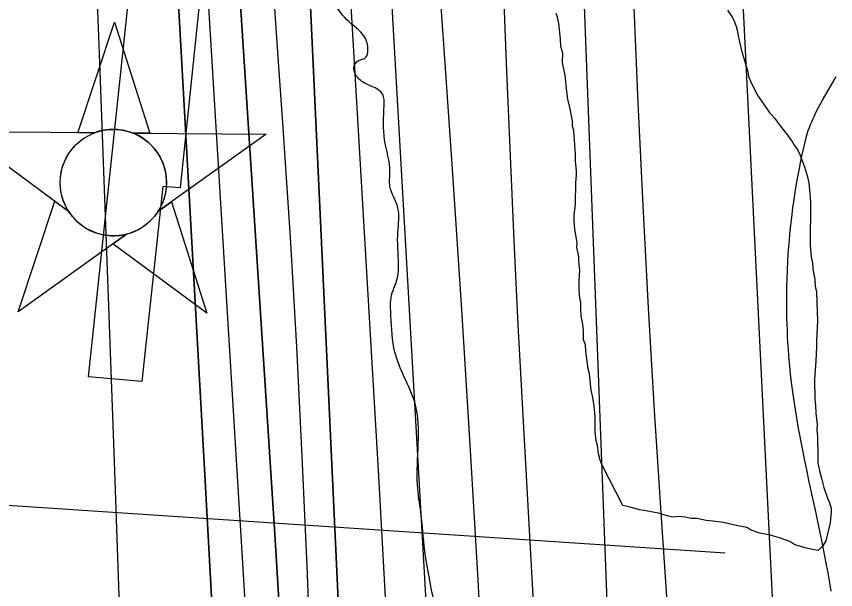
# Model space of a CAD drawing. Extents: x 3313447 to 3351316, y 703786 to 729172.
# Drawn here: x 3324862.5 to 3325332.9, y 725016.3 to 725345.2 of the extents above; entities that cross this region are included whole.
import ezdxf

# ---------------------------------------------------------------- set-up
doc = ezdxf.new("R2010")
doc.units = 0
for name, color, linetype in [('V-CHAN-DOCK', 7, 'Continuous'), ('V-CHAN-NAID', 7, 'Continuous'), ('V-RIVR-EDGE', 7, 'Continuous'), ('V-ROAD-CNTR', 7, 'Continuous'), ('V-SITE-VEGE', 7, 'Continuous'), ('V-TOPO-DPTH', 7, 'Continuous'), ('V-TOPO-MAJR', 7, 'Continuous'), ('V-TOPO-MINR', 7, 'Continuous'), ('V-TOPO-WATR', 7, 'Continuous'), ('V-UTIL-LINE', 7, 'Continuous')]:
    doc.layers.add(name, color=color, linetype=linetype)

msp = doc.modelspace()

# ---------------------------------------------------------------- linework, layer by layer
at = {"layer": 'V-CHAN-DOCK'}
msp.add_lwpolyline([(3325220.91, 725408.66), (3325025.23, 725430.24), (3325022.81, 725404.51), (3324973.54, 725410.61), (3324956.49, 725246.79), (3324946.51, 725247.65), (3324934.43, 725135.66), (3324903.84, 725138.26), (3324947, 725543.84)], dxfattribs=at)
at = {"layer": 'V-CHAN-NAID'}
for points in [[(3324907.27, 725278.34), (3324897.68, 725278.41), (3324918.81, 725341.89), (3324939.03, 725278.11), (3324929.45, 725278.18), (3324927.87, 725278.76), (3324925.77, 725279.38), (3324923.73, 725279.83), (3324921.7, 725280.14), (3324920.53, 725280.25), (3324919, 725280.33), (3324917.27, 725280.33), (3324915.91, 725280.26), (3324914, 725280.06), (3324912.63, 725279.84), (3324910.85, 725279.46), (3324909.32, 725279.04), (3324908.29, 725278.71)], [(3324907.27, 725278.34), (3324830.78, 725278.88), (3324892.34, 725233.48), (3324891.23, 725235.39), (3324890.42, 725237.02), (3324889.6, 725238.99), (3324888.9, 725241.04), (3324888.54, 725242.36), (3324888.17, 725243.99), (3324887.93, 725245.44), (3324887.74, 725247.03), (3324887.63, 725248.77), (3324887.62, 725250.35), (3324887.73, 725252.43), (3324887.91, 725254.04), (3324888.3, 725256.25), (3324888.78, 725258.17), (3324889.39, 725260.06), (3324890.04, 725261.73), (3324890.77, 725263.32), (3324891.58, 725264.86), (3324892.64, 725266.59), (3324893.68, 725268.07), (3324894.68, 725269.33), (3324895.68, 725270.48), (3324896.99, 725271.82), (3324898.04, 725272.78), (3324899.75, 725274.18), (3324900.97, 725275.05), (3324902.65, 725276.12), (3324904.38, 725277.06), (3324905.83, 725277.75)], [(3324929.45, 725278.18), (3325005.94, 725277.64), (3324943.73, 725233.12), (3324944.65, 725234.61), (3324945.62, 725236.45), (3324946.34, 725238.04), (3324947.08, 725239.99), (3324947.62, 725241.78), (3324948.02, 725243.42), (3324948.38, 725245.43), (3324948.57, 725247), (3324948.69, 725249.21), (3324948.66, 725251.27), (3324948.47, 725253.49), (3324948.21, 725255.25), (3324947.72, 725257.48), (3324947.08, 725259.62), (3324946.33, 725261.6), (3324945.68, 725263.04), (3324944.67, 725264.96), (3324943.61, 725266.68), (3324942.4, 725268.38), (3324941.14, 725269.92), (3324939.86, 725271.29), (3324938.23, 725272.82), (3324936.49, 725274.23), (3324934.81, 725275.41), (3324932.92, 725276.54), (3324931.45, 725277.3)], [(3324925.7, 725220.21), (3324863.5, 725175.69), (3324884.63, 725239.17), (3324892.34, 725233.48), (3324892.98, 725232.52), (3324894.36, 725230.66), (3324895.58, 725229.24), (3324897.04, 725227.74), (3324898.43, 725226.49), (3324899.88, 725225.33), (3324901.29, 725224.35), (3324902.96, 725223.31), (3324904.68, 725222.4), (3324906.47, 725221.59), (3324907.92, 725221.03), (3324909.54, 725220.5), (3324911.77, 725219.94), (3324913.3, 725219.65), (3324915.33, 725219.4), (3324916.86, 725219.29), (3324918.73, 725219.27), (3324920.41, 725219.35), (3324922.12, 725219.52), (3324924.03, 725219.83)], [(3324943.73, 725233.12), (3324951.53, 725238.7), (3324971.75, 725174.92), (3324917.91, 725214.63), (3324925.7, 725220.21), (3324927.37, 725220.69), (3324928.98, 725221.25), (3324931.14, 725222.16), (3324932.88, 725223.05), (3324934.74, 725224.16), (3324936.48, 725225.37), (3324938.03, 725226.62), (3324939.32, 725227.79), (3324940.7, 725229.2), (3324941.91, 725230.61), (3324943.03, 725232.08)]]:
    msp.add_lwpolyline(points, close=True, dxfattribs=at)
msp.add_circle((3324918.16, 725249.81), 30.54, dxfattribs=at)
at = {"layer": 'V-RIVR-EDGE'}
msp.add_spline([(3325128.87, 723979.74), (3325130.86, 724002.62), (3325129.36, 724023.95), (3325130.2, 724049.16), (3325132.57, 724063.89), (3325132.59, 724075.13), (3325133.05, 724103.44), (3325133.48, 724121.67), (3325133.91, 724137.18), (3325133.21, 724168.98), (3325130.96, 724198.07), (3325127.51, 724215.53), (3325123.67, 724232.22), (3325122.55, 724248.12), (3325122.61, 724270.61), (3325119.95, 724295.82), (3325118.07, 724318.71), (3325113.49, 724348.19), (3325109.62, 724353.24), (3325108.47, 724357.13), (3325113.52, 724362.15), (3325113.54, 724367.58), (3325107.79, 724394.74), (3325101.65, 724423.46), (3325093.21, 724459.16), (3325088.22, 724479.72), (3325085.57, 724505.32), (3325081.83, 724561.56), (3325078.43, 724596.09), (3325065.73, 724636.45), (3325059.19, 724658.57), (3325056.89, 724670.99), (3325053.43, 724682.24), (3325053.46, 724693.87), (3325057.76, 724707.44), (3325061.28, 724721.78), (3325070.21, 724724.08), (3325076.03, 724725.62), (3325080.31, 724732.98), (3325086.54, 724740.33), (3325091.62, 724755.83), (3325097.48, 724775.2), (3325101.02, 724793.03), (3325102.29, 724836.47), (3325108.59, 724877.17), (3325112.52, 724897.71), (3325114.88, 724911.28), (3325115.31, 724927.18), (3325108.05, 724971.79), (3325103.09, 725004.38), (3325096.97, 725038.52), (3325094.7, 725060.63), (3325092.8, 725076.15), (3325091.36, 725123.08), (3325085.2, 725138.22), (3325079.8, 725152.58), (3325077.53, 725173.14), (3325077.94, 725185.16), (3325081.46, 725196.01), (3325081.87, 725202.99), (3325081.52, 725221.6), (3325081.56, 725235.18), (3325076.93, 725247.6), (3325076.95, 725255.74), (3325073.9, 725274.36), (3325073.56, 725294.14), (3325072.8, 725300.35), (3325066.61, 725305.02), (3325061.57, 725307.36), (3325056.93, 725312.41), (3325056.16, 725315.52), (3325058.89, 725319.77), (3325063.16, 725321.7), (3325064.33, 725325.97), (3325062.41, 725333.34), (3325051.96, 725343.45), (3325044.62, 725354.32), (3325040.39, 725367.91), (3325037.73, 725388.47), (3325034.69, 725415.23), (3325032.81, 725437.34), (3325028.98, 725457.52), (3325022.42, 725471.88), (3325019.34, 725480.81), (3325019.76, 725495.16), (3325021.34, 725506.4), (3325027.58, 725521.51), (3325028.39, 725531.59), (3325027.65, 725549.82), (3325028.07, 725560.68), (3325030.05, 725576.96), (3325030.08, 725587.82), (3325026.6, 725594.81), (3325021.19, 725600.64), (3325015.79, 725611.9), (3325011.95, 725627.42), (3325013.54, 725643.31), (3325023.68, 725668.5), (3325024.5, 725685.17), (3325023.37, 725697.2), (3325016.8, 725707.68), (3324999.38, 725722.07), (3324999.41, 725730.99), (3325002.15, 725743.01), (3325009.93, 725753.85), (3325016.55, 725764.3), (3325016.96, 725772.06), (3325016.99, 725783.3), (3325013.15, 725802.31), (3325012.8, 725817.05), (3325005.46, 725827.93), (3325004.7, 725833.75), (3325008.98, 725840.72), (3325012.11, 725849.63), (3325012.14, 725863.2), (3325003.65, 725879.9), (3324999.04, 725896.59), (3325000.61, 725905.5), (3325006.06, 725911.31), (3325008.78, 725917.12), (3325006.12, 725937.29), (3325004.99, 725950.09), (3325001.13, 725959.4), (3325001.15, 725965.22), (3325001.18, 725978.41), (3325005.09, 725992.36), (3325004.34, 726001.28), (3324992.73, 726012.55), (3324990.42, 726019.15), (3324986.56, 726026.14), (3324982.31, 726030.03), (3324979.62, 726042.84), (3324975.01, 726059.13), (3324969.23, 726074.27), (3324966.94, 726089.4), (3324966.61, 726112.67), (3324968.99, 726135.55), (3324970.94, 726137.48), (3324975.98, 726139.02), (3324973.68, 726149.88), (3324968.29, 726163.86), (3324967.16, 726178.6), (3324967.18, 726188.29), (3324970.31, 726198.76), (3324976.55, 726212.7), (3324976.18, 726217.74), (3324970.77, 726224.74), (3324957.61, 726236.79), (3324946.4, 726251.17), (3324941.4, 726267.47), (3324940.65, 726280.27), (3324944.57, 726295.38), (3324950.04, 726310.49), (3324952.41, 726330.26), (3324947.44, 726358.2), (3324938.56, 726373.35), (3324932.39, 726388.48), (3324925.06, 726405.57), (3324920.86, 726429.23), (3324918.6, 726458.32), (3324919.04, 726480.04), (3324922.18, 726492.83), (3324928.02, 726504.45), (3324929.21, 726515.3), (3324925.75, 726525.4), (3324920.34, 726533.17), (3324911.44, 726540.94), (3324898.65, 726546.4), (3324898.27, 726549.51), (3324904.11, 726556.86), (3324904.12, 726561.51), (3324900.3, 726584.79), (3324894.17, 726616.61), (3324886.87, 726644.55), (3324883.07, 726672.48), (3324880.42, 726698.86), (3324875.46, 726733.38), (3324872.42, 726758.21), (3324873.62, 726772.56), (3324869.79, 726791.95), (3324865.97, 726817.17), (3324860.21, 726840.84), (3324856.37, 726855.2), (3324854.85, 726866.45), (3324854.86, 726869.94), (3324856.45, 726886.22), (3324861.93, 726906.38), (3324860.41, 726921.12), (3324853.87, 726943.24), (3324847.71, 726958.38), (3324847.71, 726960.32), (3324853.93, 726966.12), (3324853.94, 726970.77), (3324846.22, 726982.81), (3324842.36, 726990.97), (3324841.61, 727000.66), (3324840.46, 727006.09), (3324839.31, 727011.91), (3324833.89, 727017.36), (3324828.47, 727018.53), (3324827.31, 727023.58), (3324828.12, 727034.05), (3324830.45, 727038.31), (3324835.16, 727060.79), (3324840.61, 727066.2), (3324842.18, 727073.96), (3324840.66, 727089.47), (3324833.35, 727110.43), (3324827.58, 727129.45), (3324826.81, 727134.88), (3324828.77, 727139.92), (3324829.55, 727143.4), (3324829.57, 727149.61), (3324828.44, 727167.06), (3324824.98, 727178.32), (3324821.51, 727187.25), (3324811.84, 727196.19), (3324806.43, 727205.12), (3324802.59, 727217.93), (3324797.62, 727246.64), (3324789.21, 727297.46), (3324787.34, 727325.78), (3324787.03, 727354.86), (3324786.03, 727361.49)], degree=3, dxfattribs=at)
at = {"layer": 'V-ROAD-CNTR'}
msp.add_lwpolyline([(3325330.21, 725015.44), (3325329.65, 725019.02), (3325329.07, 725022.49), (3325328.49, 725025.84), (3325327.29, 725032.41), (3325326.1, 725038.57), (3325324.94, 725044.37), (3325323.81, 725049.81), (3325321.63, 725060.09), (3325317.73, 725078.19), (3325316.28, 725085.04), (3325315.03, 725091.05), (3325313.97, 725096.33), (3325313.06, 725100.97), (3325312.29, 725105.04), (3325311.63, 725108.63), (3325310.54, 725114.87), (3325309.77, 725119.59), (3325309.21, 725123.16), (3325308.44, 725128.49), (3325307.74, 725133.84), (3325307.23, 725138.17), (3325306.78, 725142.37), (3325306.38, 725146.44), (3325306.05, 725150.4), (3325305.76, 725154.24), (3325305.51, 725157.96), (3325305.31, 725161.57), (3325305.14, 725165.07), (3325305.01, 725168.47), (3325304.92, 725171.76), (3325304.85, 725174.95), (3325304.81, 725178.04), (3325304.79, 725181.04), (3325304.79, 725183.97), (3325304.86, 725189.58), (3325305, 725194.86), (3325305.19, 725199.82), (3325305.43, 725204.46), (3325305.7, 725208.82), (3325306, 725212.9), (3325306.31, 725216.73), (3325306.64, 725220.31), (3325306.98, 725223.67), (3325307.32, 725226.81), (3325307.67, 725229.79), (3325308.37, 725235.28), (3325309.05, 725240.11), (3325309.7, 725244.33), (3325310.3, 725248.01), (3325310.85, 725251.26), (3325311.88, 725256.85), (3325312.71, 725261.06), (3325313.36, 725264.24), (3325314.38, 725268.94), (3325315.48, 725273.72), (3325316, 725275.76), (3325316.58, 725277.76), (3325317.19, 725279.65), (3325317.82, 725281.45), (3325318.47, 725283.14), (3325319.12, 725284.74), (3325319.77, 725286.26), (3325320.45, 725287.76), (3325321.72, 725290.41), (3325322.98, 725292.86), (3325324.18, 725295.08), (3325325.33, 725297.13), (3325327.41, 725300.72), (3325330.94, 725306.74), (3325332.17, 725308.88), (3325333.19, 725310.71)], dxfattribs=at)
at = {"layer": 'V-SITE-VEGE'}
for points in [[(3325210.65, 725064.57), (3325198.8, 725087.75), (3325197.76, 725090.6), (3325196.73, 725094.16), (3325196.07, 725099.14), (3325195.38, 725101.63), (3325194.72, 725106.6), (3325194.8, 725115.47), (3325194.15, 725121.52), (3325193.48, 725126.49), (3325192.46, 725130.76), (3325191.48, 725140), (3325190.8, 725142.85), (3325189.48, 725153.15), (3325189.16, 725156.7), (3325188.12, 725159.55), (3325188.17, 725165.23), (3325187.5, 725169.5), (3325186.82, 725173.06), (3325186.51, 725177.67), (3325186.54, 725180.51), (3325185.88, 725185.13), (3325185.55, 725188.69), (3325185.6, 725193.66), (3325186.01, 725199.33), (3325185.69, 725202.88), (3325185.35, 725205.02), (3325185.37, 725207.14), (3325185.04, 725209.28), (3325184.36, 725212.48), (3325184.38, 725215.32), (3325183.04, 725223.14), (3325182.73, 725227.76), (3325182.76, 725230.95), (3325183.53, 725237.69), (3325183.65, 725249.76), (3325184.04, 725254.01), (3325184.06, 725256.5), (3325183.41, 725262.18), (3325183.44, 725266.09), (3325182.51, 725279.58), (3325181.82, 725282.08), (3325181.85, 725285.27), (3325180.5, 725292.03), (3325179.13, 725297.72), (3325178.46, 725301.99), (3325177.48, 725311.22), (3325176.13, 725318.69), (3325176.18, 725324.02), (3325175.15, 725327.93), (3325174.84, 725332.19), (3325173.86, 725341.08), (3325173.18, 725344.63), (3325172.49, 725346.77)], [(3325270.83, 725348.68), (3325273.29, 725345.11), (3325274.33, 725342.97), (3325275.72, 725339.4), (3325276.41, 725337.27), (3325277.08, 725333), (3325277.76, 725330.51), (3325278.78, 725325.53), (3325282.22, 725314.14), (3325282.9, 725310.94), (3325284.29, 725307.02), (3325288.12, 725299.53), (3325290.57, 725296.31), (3325294.77, 725290.24), (3325296.18, 725288.45), (3325297.94, 725286.66), (3325301.09, 725282.37), (3325305.3, 725277.01), (3325308.1, 725273.08), (3325309.15, 725271.29), (3325310.9, 725268.79), (3325312.29, 725265.94), (3325315.07, 725258.81), (3325316.79, 725253.11), (3325317.46, 725249.56), (3325318.12, 725243.87), (3325318.43, 725238.55), (3325318.19, 725213.7), (3325318.83, 725206.95), (3325319.52, 725203.75), (3325319.84, 725200.2), (3325320.84, 725194.15), (3325321.16, 725190.25), (3325321.85, 725187.4), (3325322.14, 725181.01), (3325322.4, 725170.35), (3325321.93, 725159), (3325321.9, 725155.81), (3325321.47, 725147.29), (3325320.66, 725137.01), (3325320.91, 725125.29), (3325321.23, 725122.09), (3325321.54, 725117.48), (3325322.19, 725111.08), (3325322.16, 725107.88), (3325322.48, 725103.98), (3325322.73, 725092.61), (3325322.69, 725089.07), (3325323.71, 725083.73), (3325324.74, 725080.17), (3325326.11, 725074.83), (3325328.18, 725068.78), (3325329.23, 725066.64), (3325330.26, 725063.08), (3325330.24, 725060.95), (3325329.82, 725054.57), (3325327.24, 725044.3), (3325325.44, 725041.47), (3325322.93, 725038.66), (3325320.45, 725039.04), (3325315.13, 725040.15), (3325312.3, 725041.24), (3325309.47, 725041.98), (3325306.65, 725043.78), (3325300.63, 725045.97), (3325295.32, 725047.44), (3325289.3, 725048.56), (3325284.35, 725050.38), (3325281.88, 725051.83), (3325275.85, 725052.95), (3325268.41, 725054.79), (3325262.39, 725055.56), (3325258.49, 725055.95), (3325253.17, 725057.07), (3325249.98, 725057.1), (3325246.43, 725057.84), (3325242.54, 725058.23), (3325239.34, 725057.91), (3325236.15, 725058.65), (3325231.19, 725060.11), (3325222.69, 725061.61), (3325220.21, 725061.99), (3325217.02, 725063.08), (3325214.19, 725063.82), (3325210.65, 725064.57)]]:
    msp.add_lwpolyline(points, dxfattribs=at)
at = {"layer": 'V-TOPO-DPTH'}
for points in [[(3325116.62, 724677.97), (3325077.58, 725361.22), (3325076.13, 725385.02), (3325074.55, 725408.8), (3325072.79, 725432.58), (3325070.91, 725456.34), (3325061.14, 725574.1), (3325054.02, 725656.71), (3325046.55, 725739.29), (3325038.57, 725821.83), (3325030.23, 725904.33), (3325002.74, 726168.09), (3325001.39, 726180.49), (3324999.97, 726192.87), (3324998.44, 726205.25), (3324996.84, 726217.61), (3324984.12, 726312.52), (3324975.68, 726372.26), (3324966.67, 726431.92), (3324956.81, 726491.44), (3324946.38, 726550.87), (3324899.37, 726807.96), (3324890.83, 726854.79), (3324882.32, 726901.62)], [(3324991.35, 724633.63), (3324987.45, 724732.34), (3324983.78, 724819.82), (3324979.82, 724907.28), (3324975.42, 724994.72), (3324970.72, 725082.14), (3324954, 725379.73), (3324953.27, 725392.38), (3324952.52, 725405.03), (3324951.72, 725417.68), (3324950.9, 725430.32), (3324945.98, 725504.34), (3324942.61, 725553.99), (3324939.13, 725603.62), (3324935.49, 725653.25), (3324931.76, 725702.87), (3324895.59, 726173.04)], [(3324895.59, 726173.04), (3324931.76, 725702.87), (3324935.49, 725653.25), (3324939.13, 725603.62), (3324942.61, 725553.99), (3324945.98, 725504.34), (3324950.9, 725430.32), (3324951.72, 725417.68), (3324952.52, 725405.03), (3324953.27, 725392.38), (3324954, 725379.73), (3324970.72, 725082.14), (3324975.42, 724994.72), (3324979.82, 724907.28), (3324983.78, 724819.82), (3324987.45, 724732.34), (3324991.35, 724633.63)], [(3324935.58, 724574.79), (3324929.27, 724775.82), (3324925.9, 724880.47), (3324922.4, 724985.11), (3324918.73, 725089.74), (3324914.94, 725194.37), (3324910.14, 725323.76), (3324908.59, 725363.69), (3324906.94, 725403.62), (3324905.14, 725443.54), (3324903.25, 725483.45), (3324872.94, 726098.1)], [(3324935.58, 724574.79), (3324929.27, 724775.82), (3324925.9, 724880.47), (3324922.4, 724985.11), (3324918.73, 725089.74), (3324914.94, 725194.37), (3324910.14, 725323.76), (3324908.59, 725363.69), (3324906.94, 725403.62), (3324905.14, 725443.54), (3324903.25, 725483.45), (3324872.94, 726098.1)], [(3325066.05, 724608.53), (3325030.34, 725371.27), (3325030.04, 725377.29), (3325029.73, 725383.31), (3325029.38, 725389.33), (3325029.02, 725395.35), (3325028.33, 725406.32), (3325028.3, 725406.85), (3325028.18, 725408.44), (3325027.81, 725412.99), (3325027.48, 725416.73), (3325027.31, 725418.6), (3325026.02, 725432.33), (3325025.21, 725441.07), (3325024.42, 725449.8), (3325023.64, 725458.54), (3325022.87, 725467.28), (3324973.42, 726035.26)], [(3324973.42, 726035.26), (3325022.87, 725467.28), (3325023.64, 725458.54), (3325024.42, 725449.8), (3325025.21, 725441.07), (3325026.02, 725432.33), (3325027.31, 725418.6), (3325027.48, 725416.73), (3325027.81, 725412.99), (3325028.18, 725408.44), (3325028.3, 725406.85), (3325028.33, 725406.32), (3325029.02, 725395.35), (3325029.38, 725389.33), (3325029.73, 725383.31), (3325030.04, 725377.29), (3325030.34, 725371.27), (3325066.05, 724608.53)], [(3324938.28, 726022.61), (3324946.15, 725937.88), (3324953.64, 725853.12), (3324960.57, 725768.31), (3324967.12, 725683.46), (3324983.16, 725466.34), (3324985.34, 725436.23), (3324987.47, 725406.11), (3324989.53, 725375.99), (3324991.53, 725345.87), (3325010.94, 725047.99), (3325015.88, 724966.36), (3325020.33, 724884.7), (3325024.04, 724803.01), (3325027.25, 724721.29), (3325032.41, 724572.69)], [(3324938.28, 726022.61), (3324946.15, 725937.88), (3324953.64, 725853.12), (3324960.57, 725768.31), (3324967.12, 725683.46), (3324983.16, 725466.34), (3324985.34, 725436.23), (3324987.47, 725406.11), (3324989.53, 725375.99), (3324991.53, 725345.87), (3325010.94, 725047.99), (3325015.88, 724966.36), (3325020.33, 724884.7), (3325024.04, 724803.01), (3325027.25, 724721.29), (3325032.41, 724572.69)]]:
    msp.add_lwpolyline(points, dxfattribs=at)
at = {"layer": 'V-TOPO-MAJR'}
msp.add_lwpolyline([(3325217.91, 724582.34), (3325187.9, 725371.52), (3325187.23, 725391.9), (3325186.7, 725412.28), (3325186.39, 725432.67), (3325186.23, 725453.06), (3325184.66, 725986.93), (3325184.51, 726022.15), (3325184.3, 726057.36), (3325183.99, 726092.58), (3325183.61, 726127.79), (3325182.86, 726190.59), (3325182.77, 726194.41), (3325182.63, 726198.22), (3325182.41, 726202.02), (3325182.14, 726205.83), (3325176.8, 726270.26), (3325173.28, 726306.21), (3325023.56, 727177.91)], dxfattribs=at)
at = {"layer": 'V-TOPO-MINR'}
for points in [[(3325317.83, 724581.5), (3325279.22, 725364.79), (3325278.13, 725389.94), (3325277.23, 725415.09), (3325276.64, 725440.26), (3325276.24, 725465.42), (3325270.2, 726069.63), (3325269.96, 726091.47), (3325269.69, 726113.32), (3325269.38, 726135.17), (3325269.04, 726157.02), (3325268.95, 726162.81), (3325268.57, 726181.76), (3325268.1, 726200.71), (3325267.49, 726219.65), (3325266.79, 726238.59), (3325266.01, 726257.53), (3325265.22, 726276.47), (3325264.41, 726295.41), (3325263.59, 726314.34), (3325225.4, 727180.8)], [(3325263.15, 724611.79), (3325232.6, 725060.35), (3325228.82, 725119.11), (3325225.34, 725177.88), (3325222.29, 725236.68), (3325219.53, 725295.49), (3325215, 725400.5), (3325214.77, 725406.83), (3325214.59, 725413.15), (3325214.5, 725419.48), (3325214.45, 725425.8), (3325214.41, 725509.61), (3325214.31, 725557.85), (3325214.13, 725606.08), (3325213.81, 725654.31), (3325213.41, 725702.54), (3325208.87, 726165.56), (3325208.54, 726182.26), (3325208, 726198.95), (3325207.13, 726215.63), (3325206.04, 726232.29), (3325162.62, 726811.97), (3325157.59, 726876.01), (3325152.22, 726940.01)], [(3325116.62, 724677.97), (3325077.58, 725361.22), (3325076.13, 725385.02), (3325074.55, 725408.8), (3325072.79, 725432.58), (3325070.91, 725456.34), (3325061.14, 725574.1), (3325054.02, 725656.71), (3325046.55, 725739.29), (3325038.57, 725821.83), (3325030.23, 725904.33), (3325002.74, 726168.09), (3325001.39, 726180.49), (3324999.97, 726192.87), (3324998.44, 726205.25), (3324996.84, 726217.61), (3324984.12, 726312.52), (3324975.68, 726372.26), (3324966.67, 726431.92), (3324956.81, 726491.44), (3324946.38, 726550.87), (3324899.37, 726807.96), (3324890.83, 726854.79), (3324882.32, 726901.62)], [(3325092.16, 724635.83), (3325088.07, 724732.88), (3325084.19, 724820.04), (3325080.02, 724907.18), (3325075.42, 724994.3), (3325070.54, 725081.41), (3325052.82, 725383.93), (3325052.07, 725396.01), (3325051.26, 725408.09), (3325050.38, 725420.16), (3325049.44, 725432.23), (3325044.49, 725492.97), (3325040.93, 725535.39), (3325037.22, 725577.8), (3325033.28, 725620.19), (3325029.2, 725662.57), (3324976.96, 726190.64)], [(3324991.35, 724633.63), (3324987.45, 724732.34), (3324983.78, 724819.82), (3324979.82, 724907.28), (3324975.42, 724994.72), (3324970.72, 725082.14), (3324954, 725379.73), (3324953.27, 725392.38), (3324952.52, 725405.03), (3324951.72, 725417.68), (3324950.9, 725430.32), (3324945.98, 725504.34), (3324942.61, 725553.99), (3324939.13, 725603.62), (3324935.49, 725653.25), (3324931.76, 725702.87), (3324895.59, 726173.04)], [(3325017.08, 724630.63), (3324972.13, 725363.33), (3324970.81, 725384.44), (3324969.46, 725405.56), (3324968.06, 725426.66), (3324966.63, 725447.77), (3324958.33, 725568.02), (3324952.51, 725649.23), (3324946.41, 725730.42), (3324939.89, 725811.57), (3324933.08, 725892.71), (3324909.96, 726160.07)], [(3324935.58, 724574.79), (3324929.27, 724775.82), (3324925.9, 724880.47), (3324922.4, 724985.11), (3324918.73, 725089.74), (3324914.94, 725194.37), (3324910.14, 725323.76), (3324908.59, 725363.69), (3324906.94, 725403.62), (3324905.14, 725443.54), (3324903.25, 725483.45), (3324872.94, 726098.1)], [(3325032.41, 724572.69), (3325027.25, 724721.29), (3325024.04, 724803.01), (3325020.33, 724884.7), (3325015.88, 724966.36), (3325010.94, 725047.99), (3324991.53, 725345.87), (3324989.53, 725375.99), (3324987.47, 725406.11), (3324985.34, 725436.23), (3324983.16, 725466.34), (3324967.12, 725683.46), (3324960.57, 725768.31), (3324953.64, 725853.12), (3324946.15, 725937.88), (3324938.28, 726022.61)], [(3325180.56, 724625.65), (3325153.23, 725119.58), (3325150.67, 725168.11), (3325148.27, 725216.64), (3325146.12, 725265.18), (3325144.13, 725313.74), (3325143.01, 725343.08), (3325141.71, 725376.96), (3325140.43, 725410.85), (3325139.17, 725444.74), (3325137.92, 725478.63), (3325136.09, 725512.46), (3325133.46, 725546.22), (3325129.66, 725579.87), (3325125.07, 725613.44), (3325120.31, 725644.25), (3325112.99, 725693.21), (3325105.98, 725742.21), (3325099.46, 725791.27), (3325093.26, 725840.38), (3325075.09, 725990.13)], [(3325046.47, 724587.53), (3325029.36, 725029.76), (3325026.63, 725092.64), (3325023.51, 725155.5), (3325019.8, 725218.33), (3325015.69, 725281.14), (3325012.46, 725327.23), (3325009.62, 725366.97), (3325006.71, 725406.71), (3325003.67, 725446.43), (3325000.57, 725486.15), (3324970.61, 725861.94), (3324966, 725917.03), (3324961.1, 725972.09)], [(3325149.61, 724592.4), (3325131.72, 724944.16), (3325127.56, 725021.79), (3325123.1, 725099.4), (3325118.22, 725176.99), (3325113.05, 725254.56), (3325107.47, 725334.75), (3325104.75, 725372.2), (3325101.85, 725409.64), (3325098.7, 725447.05), (3325095.38, 725484.46), (3325070.74, 725752.22), (3325063.78, 725825.85), (3325056.58, 725899.46), (3325049.03, 725973.03)]]:
    msp.add_lwpolyline(points, dxfattribs=at)
at = {"layer": 'V-TOPO-WATR'}
msp.add_lwpolyline([(3325066.05, 724608.53), (3325030.34, 725371.27), (3325030.04, 725377.29), (3325029.73, 725383.31), (3325029.38, 725389.33), (3325029.02, 725395.35), (3325028.33, 725406.32), (3325028.3, 725406.85), (3325028.18, 725408.44), (3325027.81, 725412.99), (3325027.48, 725416.73), (3325027.31, 725418.6), (3325026.02, 725432.33), (3325025.21, 725441.07), (3325024.42, 725449.8), (3325023.64, 725458.54), (3325022.87, 725467.28), (3324973.42, 726035.26)], dxfattribs=at)
at = {"layer": 'V-UTIL-LINE'}
msp.add_line((3322392.27, 725228.66), (3325269.5, 725037.39), dxfattribs=at)

doc.saveas('drawing.dxf')
